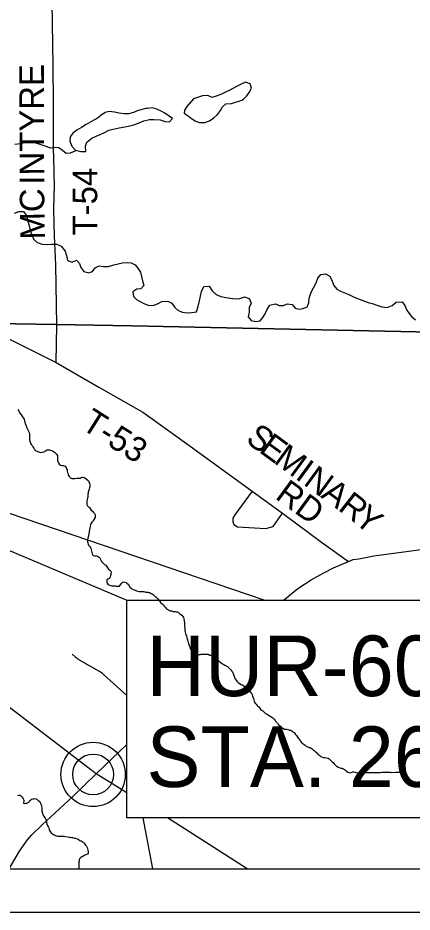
# Model space of a CAD drawing. Extents: x 0 to 34, y 0 to 22.
# Drawn here: x 26.411 to 27.323, y 14 to 16.067 of the extents above; entities that cross this region are included whole.
import ezdxf

# ---------------------------------------------------------------- set-up
doc = ezdxf.new("R2010")
doc.units = 0
for name, color, linetype in [('GM_X_Minor_Lake', 7, 'Continuous'), ('GM_X_Minor_River', 7, 'Continuous'), ('GM_X_State_Route', 7, 'Continuous'), ('GM_X_Township_Road', 7, 'Continuous'), ('GM_X_Township_Road_Text', 7, 'Continuous'), ('GM_X_Unincorporated', 7, 'Continuous'), ('GM_X_Unincorporated_Location', 7, 'Continuous'), ('SH_Cut_Line', 7, 'Continuous'), ('SH_Data', 7, 'Continuous'), ('SH_Text', 7, 'Continuous')]:
    doc.layers.add(name, color=color, linetype=linetype)

msp = doc.modelspace()

# ---------------------------------------------------------------- linework, layer by layer
at = {"layer": 'GM_X_Minor_Lake'}
for points in [[(26.9289, 15.8765), (26.9324, 15.8791), (26.9407, 15.8864), (26.946, 15.8944), (26.9512, 15.9043), (26.9481, 15.9145), (26.9374, 15.9179), (26.9261, 15.9129), (26.9166, 15.9083), (26.9015, 15.8994), (26.8928, 15.8956), (26.8822, 15.8902), (26.8716, 15.8863), (26.8606, 15.8828), (26.8503, 15.8869)], [(26.8503, 15.8869), (26.8381, 15.8861), (26.8173, 15.8799), (26.8015, 15.8615), (26.7962, 15.8531), (26.7955, 15.8463), (26.805, 15.8403), (26.8127, 15.8342), (26.8211, 15.829), (26.8302, 15.8252), (26.8435, 15.8249), (26.8541, 15.8284), (26.8643, 15.8353), (26.8726, 15.8433), (26.8794, 15.8525), (26.8843, 15.8609), (26.8918, 15.8678), (26.9047, 15.869), (26.9289, 15.8765)], [(26.7067, 15.8569), (26.6887, 15.8524), (26.6781, 15.8482), (26.6663, 15.8451), (26.6565, 15.845), (26.6454, 15.8468), (26.6344, 15.8487), (26.6218, 15.8505), (26.6127, 15.8478), (26.6025, 15.8409), (26.5946, 15.8351), (26.5798, 15.8263), (26.5689, 15.8205), (26.5579, 15.8136), (26.5473, 15.8074), (26.5379, 15.8002), (26.5318, 15.7921), (26.5308, 15.7815), (26.5354, 15.7705), (26.5442, 15.761)], [(26.5442, 15.761), (26.556, 15.7577), (26.5678, 15.7581), (26.5673, 15.7699), (26.5699, 15.7794), (26.5816, 15.789), (26.5919, 15.7933), (26.6013, 15.7968), (26.6112, 15.8014), (26.621, 15.8068), (26.6312, 15.8095), (26.6453, 15.8122), (26.6582, 15.815), (26.6696, 15.817), (26.679, 15.8197), (26.6915, 15.8243), (26.7025, 15.829), (26.715, 15.8317), (26.7249, 15.8321), (26.7401, 15.8307), (26.7512, 15.827), (26.7618, 15.8263), (26.7682, 15.8343), (26.7583, 15.8411), (26.7507, 15.8468), (26.7419, 15.8513), (26.7324, 15.8558), (26.7213, 15.8587), (26.7107, 15.8575), (26.7067, 15.8569)]]:
    msp.add_lwpolyline(points, dxfattribs=at)
at = {"layer": 'GM_X_Minor_River'}
for points in [[(26.4039, 15.7746), (26.4165, 15.7762), (26.4259, 15.7785), (26.435, 15.7828), (26.446, 15.7828), (26.4548, 15.7768), (26.464, 15.7742), (26.4754, 15.7705), (26.4853, 15.7664), (26.4959, 15.768), (26.5058, 15.7673), (26.5142, 15.7608), (26.5226, 15.7541), (26.5321, 15.7549), (26.542, 15.7584), (26.5431, 15.7587)], [(26.4031, 15.6153), (26.4126, 15.6195), (26.4236, 15.6192), (26.4305, 15.6098), (26.4333, 15.5999), (26.436, 15.5893), (26.4383, 15.579), (26.4422, 15.5665), (26.4473, 15.5544), (26.4557, 15.5472), (26.4671, 15.5438), (26.4785, 15.5431), (26.4887, 15.544), (26.5005, 15.544), (26.5108, 15.5388), (26.5204, 15.5278), (26.5231, 15.5176), (26.5258, 15.5058), (26.5361, 15.5021), (26.5467, 15.5067), (26.5532, 15.4988), (26.5564, 15.4897), (26.5633, 15.4806), (26.5739, 15.4772), (26.5834, 15.4803), (26.5898, 15.4891), (26.5989, 15.4933), (26.6091, 15.4923), (26.6205, 15.492), (26.6327, 15.4958), (26.6425, 15.4986), (26.6528, 15.5005), (26.6634, 15.501), (26.6729, 15.5007), (26.682, 15.4958), (26.6886, 15.4882), (26.6943, 15.4787), (26.697, 15.4689), (26.6994, 15.459), (26.7021, 15.4484), (26.6953, 15.4404), (26.6859, 15.4395), (26.6768, 15.4338), (26.678, 15.4224), (26.6853, 15.4156), (26.6937, 15.4111), (26.7024, 15.4062), (26.7119, 15.4024), (26.7237, 15.4021), (26.734, 15.4056), (26.7434, 15.4114), (26.7575, 15.4122), (26.767, 15.4077), (26.7735, 15.3975), (26.7808, 15.3911), (26.7907, 15.3866), (26.8025, 15.3851), (26.8135, 15.386), (26.8237, 15.3872), (26.8278, 15.3994), (26.8308, 15.4127), (26.833, 15.4237), (26.8356, 15.434), (26.8412, 15.4455), (26.853, 15.4467), (26.8602, 15.4357), (26.8698, 15.4274), (26.8805, 15.4225), (26.8919, 15.4207), (26.9029, 15.4192), (26.9132, 15.4174)], [(26.9132, 15.4174), (26.9246, 15.4182), (26.9348, 15.4217), (26.9462, 15.418), (26.9501, 15.4074), (26.9456, 15.3975), (26.9461, 15.3868), (26.9439, 15.3758), (26.9504, 15.3671), (26.9603, 15.3649), (26.9713, 15.3665), (26.9773, 15.3741), (26.9829, 15.3829), (26.9867, 15.392), (26.9938, 15.4027), (27.0067, 15.4058), (27.0155, 15.4017), (27.025, 15.4018), (27.0341, 15.4056), (27.0455, 15.4046), (27.052, 15.3959), (27.0615, 15.3933), (27.071, 15.3952), (27.0801, 15.3991), (27.0838, 15.4082), (27.0849, 15.4185), (27.0893, 15.433), (27.0946, 15.4429), (27.1006, 15.454), (27.1047, 15.465), (27.1115, 15.4734), (27.1225, 15.4754), (27.1328, 15.4698), (27.1382, 15.458), (27.1417, 15.4485), (27.1485, 15.4398), (27.1573, 15.4349), (27.1767, 15.4271), (27.1874, 15.4218), (27.2, 15.4166), (27.211, 15.4128), (27.2213, 15.4091), (27.2308, 15.4065), (27.2415, 15.4028), (27.2529, 15.399), (27.2655, 15.3972), (27.2765, 15.4019), (27.2859, 15.4095), (27.2999, 15.4104), (27.3061, 15.402), (27.3103, 15.391), (27.3157, 15.3831), (27.3226, 15.3755), (27.331, 15.3687)], [(26.4105, 15.1614), (26.4132, 15.158), (26.4162, 15.1526), (26.4197, 15.147), (26.4227, 15.142), (26.425, 15.139)], [(26.425, 15.139), (26.4262, 15.1356), (26.4269, 15.1314), (26.4277, 15.1283), (26.4289, 15.1261), (26.4296, 15.1238), (26.4312, 15.1189), (26.4335, 15.1147), (26.4354, 15.1113), (26.4369, 15.1086), (26.4373, 15.1056), (26.4377, 15.1021), (26.4377, 15.0983), (26.4377, 15.0926), (26.4381, 15.0885), (26.4408, 15.0824), (26.4423, 15.0801), (26.4434, 15.0782), (26.4453, 15.0752), (26.4473, 15.0721), (26.4492, 15.0695), (26.4507, 15.0676), (26.453, 15.0661), (26.456, 15.0646), (26.4587, 15.0634), (26.4613, 15.0627), (26.464, 15.0623), (26.4674, 15.0627), (26.4704, 15.0638), (26.4727, 15.0646), (26.475, 15.0661), (26.4784, 15.068), (26.4803, 15.0684), (26.4837, 15.0684), (26.4864, 15.0677), (26.4887, 15.0669), (26.491, 15.0658), (26.4929, 15.0647), (26.4951, 15.0628), (26.4974, 15.0609), (26.4993, 15.059), (26.502, 15.0556), (26.5024, 15.0499), (26.5024, 15.0461), (26.5024, 15.0438), (26.5066, 15.035), (26.5097, 15.0328), (26.5127, 15.032), (26.5154, 15.032), (26.5176, 15.0316), (26.5203, 15.0305), (26.5222, 15.0279), (26.5234, 15.0248), (26.5245, 15.0222), (26.5249, 15.0191), (26.5257, 15.0161), (26.5261, 15.0142), (26.5268, 15.0115), (26.528, 15.0089), (26.5295, 15.0066), (26.5314, 15.0047), (26.5333, 15.0032), (26.5352, 15.0024), (26.5371, 15.0021), (26.5405, 15.0021), (26.5428, 15.0021), (26.5462, 15.0025), (26.5489, 15.0025), (26.5531, 15.0032), (26.5553, 15.0032), (26.5572, 15.0044), (26.5591, 15.0052), (26.561, 15.0052), (26.5641, 15.0044), (26.5679, 15.0021), (26.574, 14.9968), (26.5755, 14.993), (26.5763, 14.9904), (26.577, 14.9877), (26.577, 14.9847), (26.577, 14.9828), (26.5767, 14.9809), (26.5755, 14.9778), (26.5752, 14.9748), (26.574, 14.9725), (26.5737, 14.9702), (26.5733, 14.9679), (26.5729, 14.966), (26.5725, 14.9641), (26.5722, 14.9615), (26.5722, 14.9592), (26.5718, 14.9565), (26.5711, 14.9535), (26.5703, 14.9504), (26.5703, 14.947), (26.5703, 14.9447), (26.5703, 14.9421), (26.5715, 14.939), (26.5745, 14.936), (26.5764, 14.9352), (26.5791, 14.9311)], [(26.5791, 14.9311), (26.5802, 14.9292), (26.5833, 14.9265), (26.5848, 14.9246), (26.5867, 14.9227), (26.5886, 14.9205), (26.5898, 14.9186), (26.5898, 14.9151), (26.5894, 14.9117), (26.586, 14.9056), (26.5841, 14.903), (26.5822, 14.9011), (26.5796, 14.8976), (26.5785, 14.8953), (26.5777, 14.8919), (26.577, 14.8877), (26.5762, 14.8836), (26.5758, 14.8801), (26.5755, 14.8782), (26.5751, 14.8744), (26.5744, 14.8706), (26.5732, 14.8668), (26.5725, 14.8645), (26.5717, 14.8603), (26.5721, 14.8554), (26.5725, 14.8531), (26.5733, 14.8501), (26.5744, 14.8478), (26.5771, 14.8452), (26.5786, 14.8429), (26.5794, 14.8402), (26.5809, 14.8338), (26.5825, 14.8277), (26.5844, 14.825), (26.5878, 14.8235), (26.5905, 14.8231), (26.5923, 14.8232), (26.5943, 14.8228), (26.5973, 14.8209), (26.5992, 14.8194), (26.6026, 14.8133), (26.6045, 14.8106), (26.6057, 14.8087), (26.608, 14.8061), (26.6114, 14.8034), (26.6141, 14.8015), (26.616, 14.7993), (26.6175, 14.797), (26.619, 14.7951), (26.6205, 14.7928), (26.6236, 14.7902), (26.6255, 14.7883), (26.6263, 14.7864), (26.6263, 14.7841), (26.6259, 14.7822), (26.6255, 14.7799), (26.6252, 14.778), (26.624, 14.775), (26.6233, 14.7731), (26.6218, 14.7711), (26.6187, 14.7692), (26.6168, 14.7677), (26.6165, 14.7628), (26.6172, 14.7605), (26.6188, 14.7578), (26.6214, 14.7567), (26.6237, 14.7559), (26.6275, 14.7544), (26.6305, 14.7541), (26.6332, 14.7541), (26.6359, 14.7537), (26.6385, 14.7533), (26.6416, 14.753), (26.6438, 14.7533), (26.6457, 14.7533), (26.6472, 14.7553), (26.6499, 14.7587), (26.6518, 14.761), (26.6541, 14.7633), (26.6579, 14.7625), (26.6609, 14.7614), (26.6628, 14.7606), (26.6655, 14.758), (26.6666, 14.7561), (26.6681, 14.7538), (26.6697, 14.7511), (26.6727, 14.7485), (26.6746, 14.7473), (26.6777, 14.7454), (26.6818, 14.7439), (26.6853, 14.7428), (26.6883, 14.7421), (26.691, 14.7413), (26.6933, 14.7409), (26.6959, 14.7409), (26.6982, 14.7409), (26.7001, 14.7406), (26.702, 14.7406), (26.7043, 14.7402), (26.7069, 14.7398), (26.7092, 14.7395)], [(26.7092, 14.7395), (26.7111, 14.7391), (26.713, 14.7387), (26.7149, 14.7383), (26.7168, 14.7376), (26.7191, 14.7364), (26.7214, 14.7353), (26.7237, 14.7338), (26.7259, 14.7319), (26.7278, 14.7304), (26.7297, 14.7285), (26.732, 14.7262), (26.7343, 14.7239), (26.7374, 14.7201), (26.7408, 14.7156), (26.7442, 14.7126), (26.7469, 14.7099), (26.7492, 14.7072), (26.7515, 14.705), (26.7534, 14.7031), (26.7549, 14.7008), (26.7614, 14.697), (26.7633, 14.6963), (26.7659, 14.6959), (26.7682, 14.6955), (26.7701, 14.6951), (26.7728, 14.6948), (26.775, 14.6944), (26.7773, 14.694), (26.7792, 14.6936), (26.7819, 14.6929), (26.7849, 14.6902), (26.7872, 14.6887), (26.7903, 14.6861), (26.7926, 14.683), (26.7937, 14.6811), (26.7945, 14.6777), (26.7952, 14.6732), (26.796, 14.6678), (26.7964, 14.6629), (26.7968, 14.6557), (26.7972, 14.6507), (26.798, 14.6473), (26.7988, 14.6439), (26.7995, 14.6409), (26.8007, 14.6382), (26.8018, 14.634), (26.8026, 14.6317), (26.803, 14.6291), (26.8037, 14.6257), (26.8045, 14.6238), (26.8053, 14.6211), (26.806, 14.6188), (26.8076, 14.615), (26.8083, 14.6127), (26.8099, 14.6074), (26.8118, 14.6048), (26.8137, 14.6025), (26.8171, 14.5991), (26.819, 14.5979), (26.8228, 14.5961), (26.8266, 14.5949), (26.8289, 14.5949), (26.8308, 14.5953), (26.8327, 14.5957), (26.835, 14.5961), (26.8376, 14.5965), (26.8403, 14.5965), (26.8441, 14.5965), (26.8471, 14.5965), (26.849, 14.5961), (26.8509, 14.5958), (26.8547, 14.5942), (26.857, 14.5935), (26.8597, 14.592), (26.8623, 14.5905), (26.8658, 14.5886), (26.8681, 14.5867), (26.8711, 14.584), (26.8741, 14.5814), (26.8764, 14.5799), (26.8787, 14.578), (26.8818, 14.5757), (26.8844, 14.5738), (26.8871, 14.5719), (26.8894, 14.5708), (26.8913, 14.57), (26.8958, 14.5674), (26.8977, 14.5655), (26.9004, 14.5628), (26.9035, 14.5598), (26.9054, 14.5571), (26.9069, 14.5552), (26.908, 14.5529), (26.9092, 14.5511), (26.9099, 14.5492), (26.9103, 14.5469), (26.9111, 14.5442), (26.9119, 14.5412), (26.9134, 14.5389), (26.9157, 14.5359)], [(26.9157, 14.5359), (26.9176, 14.5336), (26.9203, 14.5309), (26.9237, 14.5283), (26.9275, 14.526), (26.9298, 14.5249), (26.9362, 14.5211), (26.9385, 14.5196), (26.9408, 14.5177), (26.9427, 14.5162), (26.9446, 14.5139), (26.9465, 14.5112), (26.9484, 14.509), (26.9503, 14.5074), (26.9511, 14.5052), (26.9526, 14.5025), (26.9538, 14.4987), (26.9557, 14.4934), (26.9565, 14.4907), (26.9572, 14.4877), (26.9584, 14.4854), (26.9599, 14.4831), (26.9618, 14.4809), (26.9645, 14.4778), (26.966, 14.4756), (26.9679, 14.4744), (26.9706, 14.471), (26.9725, 14.4676), (26.9759, 14.4657), (26.9778, 14.4649), (26.9805, 14.4619), (26.9835, 14.4593), (26.9869, 14.4574), (26.99, 14.4558), (26.9927, 14.454), (26.9957, 14.4521), (26.998, 14.4505), (27.0003, 14.4487), (27.0037, 14.4456), (27.006, 14.443), (27.0071, 14.4411), (27.009, 14.4392), (27.0117, 14.4365), (27.0132, 14.4339), (27.0163, 14.4316), (27.0182, 14.4297), (27.0201, 14.4274), (27.022, 14.4259), (27.0239, 14.4248), (27.0277, 14.4229), (27.0296, 14.4229), (27.0326, 14.4225), (27.0353, 14.4218), (27.0376, 14.4214), (27.0402, 14.4206), (27.0421, 14.4203), (27.0452, 14.418), (27.0471, 14.4168), (27.0497, 14.415), (27.0524, 14.4115), (27.0551, 14.4085), (27.0566, 14.4062), (27.0581, 14.4036), (27.06, 14.4013), (27.0612, 14.3994), (27.0627, 14.3975), (27.0642, 14.3956), (27.0673, 14.3922), (27.0711, 14.3892), (27.073, 14.3876), (27.0753, 14.3861), (27.0779, 14.3839), (27.0814, 14.382), (27.0844, 14.3808), (27.0867, 14.3801), (27.089, 14.3786), (27.0916, 14.3771), (27.0943, 14.3752), (27.0966, 14.3733), (27.0989, 14.3714), (27.1008, 14.3695), (27.1031, 14.3668), (27.105, 14.3649), (27.1069, 14.3638), (27.1092, 14.3623), (27.1114, 14.36), (27.1133, 14.3589), (27.1168, 14.3577), (27.1187, 14.3574), (27.1213, 14.357), (27.1247, 14.3566), (27.1285, 14.3555), (27.1308, 14.354), (27.1331, 14.3521), (27.1354, 14.3498), (27.1377, 14.3471), (27.1407, 14.3449), (27.1426, 14.343), (27.1449, 14.3403), (27.1468, 14.3384), (27.1487, 14.3373)], [(27.1487, 14.3373), (27.1518, 14.335), (27.1541, 14.3339), (27.1582, 14.3328), (27.1601, 14.3324), (27.162, 14.3316), (27.1639, 14.3309), (27.1689, 14.3278), (27.1712, 14.3256), (27.1742, 14.3233), (27.1765, 14.3225), (27.1795, 14.3222), (27.1822, 14.3229), (27.1856, 14.3241), (27.1883, 14.3245), (27.1909, 14.3237), (27.1936, 14.323), (27.1959, 14.3222), (27.1982, 14.3211), (27.2001, 14.3203), (27.202, 14.3199), (27.205, 14.3199), (27.208, 14.3203), (27.2114, 14.3215), (27.216, 14.3223), (27.2194, 14.3223), (27.2225, 14.3223), (27.2259, 14.3223), (27.23, 14.3223), (27.2354, 14.3223), (27.2392, 14.3227), (27.2418, 14.3223), (27.2445, 14.3227), (27.2471, 14.3227), (27.249, 14.3227), (27.2525, 14.3231), (27.2559, 14.3231), (27.2593, 14.3231), (27.262, 14.3231), (27.2646, 14.3235), (27.2676, 14.3235), (27.2703, 14.3232), (27.273, 14.3232), (27.2756, 14.3228), (27.2844, 14.3236), (27.287, 14.3236), (27.2908, 14.3236), (27.2935, 14.3236), (27.2935, 14.3236), (27.2939, 14.3236)], [(26.4106, 14.2696), (26.4133, 14.27), (26.4159, 14.27), (26.4178, 14.2688), (26.4209, 14.2654), (26.4224, 14.2631), (26.4236, 14.2605), (26.4243, 14.2586), (26.4243, 14.2563), (26.424, 14.2536), (26.424, 14.2517), (26.4262, 14.251), (26.4293, 14.2517), (26.4312, 14.2521), (26.4331, 14.2529), (26.4357, 14.2544), (26.4376, 14.2571), (26.4403, 14.2598), (26.4425, 14.2609), (26.4452, 14.2617), (26.4475, 14.2621), (26.4501, 14.2624), (26.4524, 14.2617), (26.4543, 14.2609), (26.4574, 14.2583), (26.4597, 14.2564), (26.4623, 14.2537), (26.4631, 14.2518), (26.4639, 14.2492), (26.465, 14.2461), (26.4654, 14.2439), (26.4658, 14.2408), (26.4662, 14.237), (26.4662, 14.234), (26.4673, 14.229), (26.4685, 14.2252), (26.4704, 14.2214), (26.4723, 14.2192), (26.4738, 14.2173), (26.475, 14.2154), (26.4761, 14.212), (26.4769, 14.2078), (26.4777, 14.2028), (26.48, 14.1987), (26.4819, 14.1964), (26.4826, 14.1945), (26.483, 14.1903), (26.4853, 14.1865), (26.4868, 14.1842), (26.4887, 14.1827), (26.491, 14.1808), (26.4945, 14.1789), (26.4979, 14.177), (26.4998, 14.1763), (26.5021, 14.1759), (26.5051, 14.1759), (26.5074, 14.1759), (26.5097, 14.1759), (26.5119, 14.1759), (26.5138, 14.1759), (26.5157, 14.1756), (26.518, 14.1752), (26.5207, 14.1748), (26.5294, 14.1733)], [(26.5294, 14.1733), (26.5317, 14.173), (26.5351, 14.1726), (26.5374, 14.1722), (26.5393, 14.1718), (26.542, 14.1711), (26.5439, 14.1707), (26.5477, 14.1692), (26.5499, 14.1684), (26.5541, 14.1658), (26.5568, 14.1647), (26.5594, 14.1631), (26.5614, 14.162), (26.564, 14.159), (26.5659, 14.1571), (26.5675, 14.1548), (26.5694, 14.1525), (26.5713, 14.1495), (26.5732, 14.1404), (26.5736, 14.1362), (26.5717, 14.1339), (26.5683, 14.1324), (26.5656, 14.1316), (26.5637, 14.1308), (26.5607, 14.1289), (26.5584, 14.1278), (26.5565, 14.1266), (26.5531, 14.1228), (26.5527, 14.1205), (26.5524, 14.1183), (26.5516, 14.1164), (26.5516, 14.1122), (26.5516, 14.1095), (26.5517, 14.1053), (26.552, 14.1015), (26.5522, 14.1)]]:
    msp.add_lwpolyline(points, dxfattribs=at)
at = {"layer": 'GM_X_State_Route'}
for p, q in [((27.0252, 14.7208), (27.0254, 14.721)), ((26.9414, 14.1), (26.7566, 14.2182))]:
    msp.add_line(p, q, dxfattribs=at)
for points in [[(27.0254, 14.721), (27.0283, 14.7236), (27.0585, 14.7481), (27.0893, 14.7683), (27.1186, 14.7841), (27.1411, 14.7953), (27.1754, 14.8101), (27.1861, 14.8149), (27.1998, 14.8164), (27.2147, 14.8196), (27.2341, 14.8232), (27.4185, 14.8477), (27.5918, 14.871), (27.6535, 14.8805), (27.6927, 14.8858), (27.7196, 14.8935), (27.7466, 14.9008), (27.7812, 14.9123), (27.8166, 14.9277), (27.8329, 14.9359), (27.8733, 14.9603), (27.8882, 14.9708), (27.9134, 14.9889), (27.9517, 15.0231)], [(26.6628, 14.2759), (26.5921, 14.3193), (26.5756, 14.3316), (26.3051, 14.5384), (26.057, 14.7327), (25.7274, 14.9889)], [(26.5921, 14.3193), (26.6292, 14.3547), (26.6628, 14.3877)], [(26.3903, 14.1), (26.4147, 14.1411), (26.4251, 14.1562), (26.4328, 14.1671), (26.4431, 14.1788), (26.4668, 14.2014), (26.5371, 14.2662), (26.5921, 14.3193)]]:
    msp.add_lwpolyline(points, dxfattribs=at)
at = {"layer": 'GM_X_Township_Road'}
for p, q in [((26.4991, 15.2702), (26.5005, 15.3572)), ((26.723, 14.1), (26.7004, 14.2182))]:
    msp.add_line(p, q, dxfattribs=at)
for points in [[(26.4934, 15.76), (26.4933, 15.7711), (26.4933, 15.8077), (26.4933, 15.8694), (26.4923, 15.9563), (26.4892, 16.1519), (26.489, 16.1954), (26.4891, 16.2109), (26.4892, 16.2191)], [(26.5005, 15.3572), (26.4985, 15.4953), (26.4956, 15.5632), (26.4946, 15.592), (26.4939, 15.6232), (26.4946, 15.6544), (26.4955, 15.6781), (26.4949, 15.7078), (26.4936, 15.7469), (26.4934, 15.76)], [(26.3094, 15.3606), (26.3189, 15.3506), (26.3283, 15.3473), (26.3508, 15.3406), (26.3651, 15.3364), (26.3819, 15.3284), (26.4991, 15.2702), (26.5981, 15.2135), (26.6996, 15.1556), (26.7218, 15.14), (26.8011, 15.0832), (26.9527, 14.9731), (27.0231, 14.9222), (27.113, 14.8552), (27.1754, 14.8101)], [(26.9527, 14.9731), (26.9125, 14.9185), (26.908, 14.9103), (26.908, 14.902), (26.9104, 14.8955), (26.9186, 14.8905), (26.9842, 14.8866), (27.0016, 14.8914), (27.0231, 14.9222)], [(26.6628, 14.5003), (26.6087, 14.549), (26.6077, 14.5499), (26.6063, 14.5511), (26.6041, 14.5527), (26.6018, 14.5544), (26.5992, 14.5559), (26.5533, 14.5824), (26.5514, 14.5836), (26.5496, 14.5848), (26.5479, 14.586), (26.5454, 14.5879), (26.5438, 14.5894), (26.5362, 14.5962)]]:
    msp.add_lwpolyline(points, dxfattribs=at)
at = {"layer": 'GM_X_Unincorporated'}
for radius in [0.0744, 0.0472]:
    msp.add_circle((26.5848, 14.3182), radius, dxfattribs=at)
at = {"layer": 'GM_X_Unincorporated_Location'}
msp.add_line((26.5848, 14.3182), (26.5848, 14.3182), dxfattribs=at)
at = {"layer": 'SH_Cut_Line'}
for points in [[(27.5902, 15.3356), (26.6735, 15.355), (26.5003, 15.3577), (26.3092, 15.3611)], [(26.3092, 15.3611), (26.5003, 15.3577), (26.6735, 15.355), (27.5902, 15.3356)], [(21.7404, 14.1), (28.5404, 14.1)]]:
    msp.add_lwpolyline(points, dxfattribs=at)
at = {"layer": 'SH_Data'}
for p, q in [((21.7404, 14.1), (28.5404, 14.1)), ((21.6404, 14), (28.6404, 14))]:
    msp.add_line(p, q, dxfattribs=at)
at = {"layer": 'SH_Text'}
for points in [[(26.9808, 14.721), (25.3547, 15.2735), (26.6628, 14.721)], [(26.6628, 14.721), (28.0289, 14.721), (28.0289, 14.2182), (26.6628, 14.2182)]]:
    msp.add_lwpolyline(points, close=True, dxfattribs=at)

# ---------------------------------------------------------------- texts
at = {"layer": 'GM_X_Township_Road_Text'}
for s, height, rotation, p in [('INTYRE', 0.05682, 90.1865, (26.4717, 15.6813)), ('T-54', 0.05682, 90, (26.5943, 15.5639)), ('MC', 0.05682, 90.8785, (26.4734, 15.5548)), ('T-53', 0.05682, 327.6893, (26.5544, 15.1188)), ('S', 0.0568, 323.8001, (26.9352, 15.0875)), ('E', 0.0568, 323.7978, (26.9661, 15.0648)), ('M', 0.0568, 323.8023, (27.0004, 15.0397)), ('I', 0.0568, 323.7999, (27.0502, 15.0033)), ('N', 0.0568, 323.7975, (27.069, 14.9895)), ('RD', 0.05682, 323.823, (27.0036, 14.9572)), ('A', 0.0568, 323.8037, (27.1094, 14.96)), ('R', 0.0568, 321.9747, (27.1493, 14.9308)), ('Y', 0.0568, 320.6683, (27.1858, 14.9022))]:
    msp.add_text(s, height=height, rotation=rotation, dxfattribs=at).set_placement(p)
at = {"layer": 'SH_Text'}
for s, p in [('HUR-601-4.95', (26.7083, 14.4992)), ('STA. 261+36', (26.7083, 14.2892))]:
    msp.add_text(s, height=0.14, dxfattribs=at).set_placement(p)

doc.saveas('drawing.dxf')
